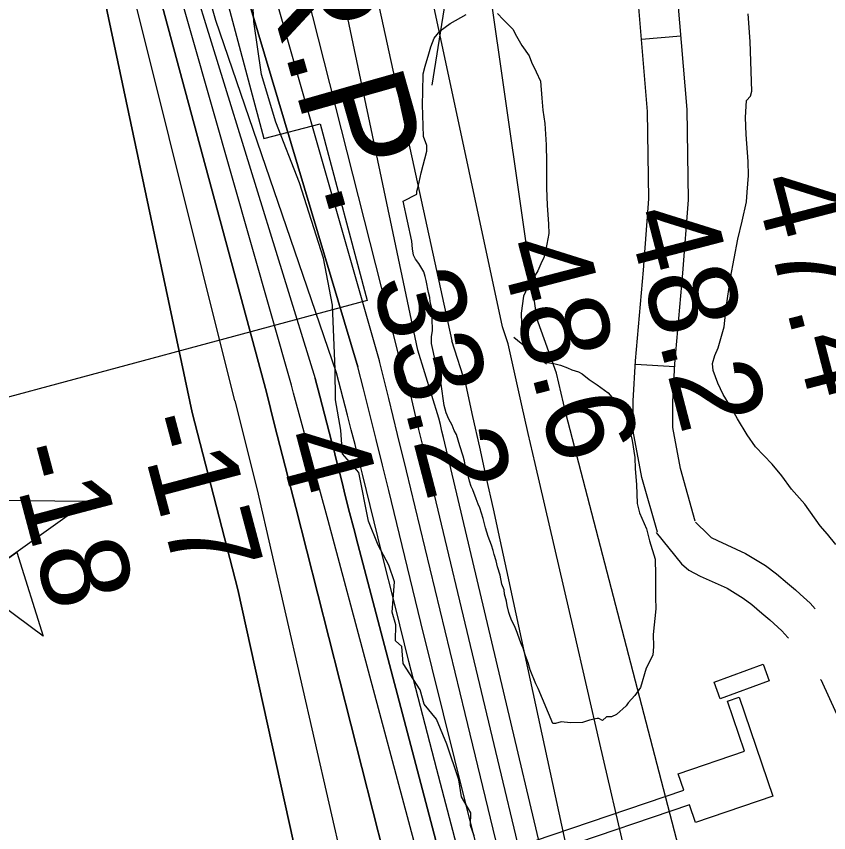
# Model space of a CAD drawing. Extents: x 3250478 to 3288318, y 788638 to 816472.
# Drawn here: x 3277784 to 3278402, y 798188 to 798809 of the extents above; entities that cross this region are included whole.
import ezdxf

# ---------------------------------------------------------------- set-up
doc = ezdxf.new("R2010")
doc.units = 0
for name, color, linetype in [('V-BLDG-OTLN', 7, 'Continuous'), ('V-CHAN-DOCK', 7, 'Continuous'), ('V-CHAN-NAID', 7, 'Continuous'), ('V-RIVR-EDGE', 7, 'Continuous'), ('V-RIVR-RANG', 7, 'Continuous'), ('V-ROAD-CNTR', 7, 'Continuous'), ('V-RRAP-RVMT', 7, 'Continuous'), ('V-SITE-VEGE', 7, 'Continuous'), ('V-TOPO-DPTH', 7, 'Continuous'), ('V-TOPO-MAJR', 7, 'Continuous'), ('V-TOPO-MINR', 7, 'Continuous'), ('V-TOPO-WATR', 7, 'Continuous'), ('V-TOPO-WATR-IDEN', 7, 'Continuous')]:
    doc.layers.add(name, color=color, linetype=linetype)

msp = doc.modelspace()

# ---------------------------------------------------------------- linework, layer by layer
at = {"layer": 'V-BLDG-OTLN'}
msp.add_lwpolyline([(3278318.98, 798290.26), (3278314.39, 798302.89), (3278351.67, 798316.44), (3278356.26, 798303.81)], close=True, dxfattribs=at)
at = {"layer": 'V-CHAN-DOCK'}
msp.add_lwpolyline([(3278359.16, 798216.11), (3278300.34, 798196.17), (3278295.83, 798209.48), (3277901.26, 798075.67), (3277906.51, 798060.19), (3277870.83, 798048.09), (3277852.1, 798103.35), (3277868.15, 798108.8), (3277871.44, 798099.11), (3277888.33, 798104.84), (3277894.68, 798086.09), (3278291.34, 798220.6), (3278287.06, 798233.21), (3278337.49, 798250.31), (3278324.55, 798288.48), (3278333.58, 798291.54), (3278359.16, 798216.11)], dxfattribs=at)
at = {"layer": 'V-CHAN-NAID'}
msp.add_lwpolyline([(3277762.03, 798441.14), (3277838.52, 798440.6), (3277776.32, 798396.07)], dxfattribs=at)
msp.add_lwpolyline([(3277776.32, 798396.07), (3277784.11, 798401.65), (3277804.34, 798337.88), (3277750.49, 798377.59), (3277758.29, 798383.17), (3277759.95, 798383.64), (3277761.56, 798384.2), (3277763.72, 798385.12), (3277765.46, 798386), (3277767.32, 798387.12), (3277769.06, 798388.33), (3277770.61, 798389.57), (3277771.9, 798390.74), (3277773.28, 798392.16), (3277774.49, 798393.56), (3277775.61, 798395.03)], close=True, dxfattribs=at)
at = {"layer": 'V-RIVR-EDGE'}
msp.add_lwpolyline([(3278131.91, 798185.99), (3278129.32, 798193.82), (3278129.35, 798203.39), (3278122.42, 798215.57), (3278120.28, 798228.62), (3278111.22, 798255.59), (3278103.44, 798274.74), (3278093.91, 798286.06), (3278090.89, 798296.94), (3278077.9, 798316.96), (3278077.07, 798330.01), (3278072.29, 798334.36), (3278072.32, 798346.54), (3278069.74, 798356.1), (3278071.54, 798379.14), (3278067.22, 798391.75), (3278059, 798406.99), (3278051.65, 798425.26), (3278044.36, 798462.23), (3278031.79, 798476.6), (3278030.53, 798494.43), (3278026.67, 798517.48), (3278026.29, 798540.52), (3278024.24, 798589.64), (3278017.37, 798625.3), (3277999.26, 798682.72), (3277981.12, 798728.84), (3277970.34, 798764.95), (3277964.35, 798805.39), (3277963.11, 798829.73)], dxfattribs=at)
at = {"layer": 'V-ROAD-CNTR'}
for p, q in [((3278259.25, 798791.96), (3278289.14, 798794.49)), ((3278254.61, 798544.73), (3278284.56, 798543))]:
    msp.add_line(p, q, dxfattribs=at)
for points in [[(3278271.3, 798417), (3278259.57, 798458.37), (3278252.99, 798493.67), (3278253, 798516.91), (3278254.75, 798547.16), (3278260.81, 798616.3), (3278264.94, 798670.53), (3278263.91, 798736.82), (3278256.96, 798818.94), (3278247.61, 798875.7), (3278237, 798921.3), (3278226.4, 798958.58), (3278158.86, 799136.48), (3278153.46, 799159.23), (3278147.72, 799187.2), (3278128.86, 799279.34), (3277937.01, 799571.29), (3277875.55, 799664.61)], [(3278100, 798756.96), (3278121.4, 798890.73), (3278150.57, 799100.81), (3278144.75, 799166.7), (3278150.01, 799196.52), (3278153.9, 799241), (3278137.82, 799284.25), (3278122.4, 799317.69), (3278107.51, 799345.09), (3278073.69, 799394.67), (3278022.8, 799443.77), (3277977.06, 799519.33), (3277946, 799580.03)], [(3278300.17, 798425.19), (3278288.81, 798465.23), (3278283, 798496.43), (3278283, 798516.04), (3278284.67, 798544.99), (3278290.71, 798613.86), (3278294.96, 798669.62), (3278293.89, 798738.32), (3278286.76, 798822.65)], [(3278162.16, 798565.31), (3278187.09, 798544.94)], [(3278300.21, 798424.64), (3278309.85, 798415.18), (3278312.34, 798412.93), (3278316.97, 798410.6), (3278338.43, 798400.79), (3278353.57, 798391.54), (3278361.8, 798385.3), (3278370.3, 798378.12), (3278376.28, 798373.03), (3278379.95, 798369.86), (3278387.42, 798362.83), (3278391.2, 798358.63)], [(3278270.51, 798416.58), (3278289.73, 798392.93), (3278295.23, 798387.96), (3278303.99, 798383.55), (3278324.33, 798374.26), (3278336.64, 798366.74), (3278343.04, 798361.87), (3278350.89, 798355.24), (3278356.76, 798350.25), (3278359.86, 798347.57), (3278365.97, 798341.82), (3278370.55, 798336.75), (3278370.96, 798336.32)], [(3278395.48, 798304.85), (3278395.51, 798304.81), (3278407.54, 798278.82), (3278411.31, 798272.87), (3278419.92, 798235.45), (3278420.5, 798223.38), (3278419.6, 798217.01), (3278418.35, 798209.77)]]:
    msp.add_lwpolyline(points, dxfattribs=at)
at = {"layer": 'V-RRAP-RVMT'}
msp.add_lwpolyline([(3277874.74, 799246.05), (3277915.67, 799118.72), (3277950.45, 799130.36), (3277993.68, 798997.22), (3277991.73, 798996.4), (3278027.13, 798863.28), (3277939.42, 798839.13), (3277972.12, 798716.3), (3278014.9, 798727.39), (3278050.53, 798593), (3277745.51, 798511.04)], dxfattribs=at)
at = {"layer": 'V-SITE-VEGE'}
for p, q in [((3278342.01, 798790.21), (3278340.3, 798811.23)), ((3278343.14, 798752.43), (3278342.01, 798790.21)), ((3278342.17, 798748.62), (3278343.14, 798752.43)), ((3278338.34, 798732.3), (3278339.03, 798745.28)), ((3278339.03, 798745.28), (3278342.17, 798748.62)), ((3278338.73, 798719.34), (3278338.34, 798732.3)), ((3278340.42, 798698.87), (3278338.73, 798719.34)), ((3278340.74, 798688.07), (3278340.42, 798698.87)), ((3278339.5, 798675.61), (3278340.74, 798688.07)), ((3278339.18, 798668.04), (3278339.5, 798675.61)), ((3278335.84, 798653.35), (3278339.18, 798668.04)), ((3278332.47, 798639.74), (3278335.84, 798653.35)), ((3278326.86, 798610.4), (3278332.47, 798639.74)), ((3278323.76, 798587.62), (3278326.86, 798610.4)), ((3278322.04, 798572.98), (3278323.76, 798587.62)), ((3278317.65, 798557.19), (3278322.04, 798572.98)), ((3278315.13, 798551.17), (3278317.65, 798557.19)), ((3278313.15, 798545.17), (3278315.13, 798551.17)), ((3278313.85, 798539.78), (3278313.15, 798545.17)), ((3278317.38, 798530.17), (3278313.85, 798539.78)), ((3278321.42, 798521.64), (3278317.38, 798530.17)), ((3278328.23, 798510.5), (3278321.42, 798521.64)), ((3278332.24, 798503.06), (3278328.23, 798510.5)), ((3278339.63, 798490.85), (3278332.24, 798503.06)), ((3278345.84, 798481.86), (3278339.63, 798490.85)), ((3278358.66, 798468.73), (3278345.84, 798481.86)), ((3278365.95, 798459.77), (3278358.66, 798468.73)), ((3278373.27, 798449.72), (3278365.95, 798459.77)), ((3278383.34, 798438.14), (3278373.27, 798449.72)), ((3278395.18, 798421.75), (3278383.34, 798438.14)), ((3278400.77, 798415.43), (3278395.18, 798421.75)), ((3278406.95, 798407.51), (3278400.77, 798415.43))]:
    msp.add_line(p, q, dxfattribs=at)
for points in [[(3278191.73, 798271.39), (3278180.6, 798298.13), (3278178.97, 798301.44), (3278174.66, 798312.33), (3278172.98, 798317.48), (3278170.98, 798322.93), (3278169.27, 798328.69), (3278167.97, 798331.41), (3278166.65, 798334.73), (3278164.64, 798340.49), (3278162.65, 798345.63), (3278160.69, 798349.55), (3278159.37, 798352.87), (3278158.36, 798355.9), (3278156.98, 798361.06), (3278156.58, 798364.42), (3278155.19, 798369.88), (3278154.79, 798372.93), (3278153.13, 798377.47), (3278151.7, 798384.16), (3278149.67, 798390.53), (3278148.62, 798395.08), (3278147.25, 798399.94), (3278146.55, 798402.97), (3278145.21, 798406.91), (3278142.56, 798413.56), (3278140.52, 798420.23), (3278138.78, 798427.22), (3278136.4, 798435.41), (3278135.09, 798438.12), (3278133.43, 798442.36), (3278131.09, 798449.02), (3278129.79, 798451.73), (3278128.44, 798455.67), (3278127.06, 798461.14), (3278125.36, 798466.59), (3278124.62, 798470.86), (3278123.59, 798474.8), (3278121.21, 798482.69), (3278118.51, 798491.17), (3278116.89, 798494.19), (3278115.23, 798498.42), (3278112.65, 798502.93), (3278110.67, 798507.77), (3278109.28, 798513.23), (3278106.96, 798529.38), (3278105.22, 798536.36), (3278104.5, 798539.71), (3278103.16, 798543.65), (3278101.75, 798550.03), (3278100.66, 798555.81), (3278099.6, 798560.37), (3278099.45, 798565.57), (3278100.23, 798570.18), (3278099.95, 798579.35), (3278100.16, 798582.42), (3278100.05, 798586.08), (3278098.64, 798592.47), (3278098.24, 798595.52), (3278097.21, 798599.16), (3278095.41, 798608.28), (3278094.71, 798611.32), (3278093.68, 798614.96), (3278089.82, 798621.27), (3278087.27, 798624.56), (3278085.96, 798627.58), (3278085.2, 798632.45), (3278084.72, 798638.25), (3278077.96, 798668.73), (3278088.37, 798674.01), (3278088.31, 798676.17), (3278089.29, 798679.44), (3278091.67, 798690.31), (3278096.04, 798706.65), (3278095.91, 798710.97), (3278093.54, 798717.92), (3278093.3, 798726.01), (3278092.81, 798742.21), (3278093.06, 798751.94), (3278093.2, 798765.45), (3278094.64, 798771.44), (3278097.6, 798780.71), (3278099.06, 798786.15), (3278101.57, 798792.71), (3278106.26, 798798.25), (3278113.66, 798803.88), (3278125.88, 798810.72)], [(3278149.63, 798811.44), (3278154.09, 798806.71), (3278161.33, 798799.36), (3278164.19, 798794.05), (3278168.18, 798787.14), (3278173.82, 798779.21), (3278175.58, 798774.4), (3278179.05, 798766.94), (3278182.5, 798760.02), (3278183.43, 798747.08), (3278184.24, 798737.92)], [(3278184.24, 798737.92), (3278185.63, 798727.7), (3278186.65, 798711.52), (3278187.04, 798698.57), (3278187.1, 798678.58), (3278187.49, 798665.63), (3278188.46, 798651.07), (3278188.67, 798644.06), (3278187.3, 798635.91), (3278186.36, 798631.02), (3278184.9, 798625.57), (3278183.37, 798622.83), (3278180.34, 798615.71), (3278172.61, 798603.06), (3278169.57, 798596.48), (3278167.8, 798583.46), (3278168.27, 798567.81), (3278171.14, 798561.96), (3278174.61, 798554.5), (3278178.5, 798550.83), (3278182.37, 798547.71), (3278185.66, 798546.18), (3278192.71, 798545.32), (3278197.62, 798543.84), (3278203.08, 798541.84), (3278206.37, 798540.32), (3278211.27, 798538.85), (3278214.02, 798537.31), (3278219.55, 798533.15), (3278225.61, 798529.01), (3278233.9, 798522.78), (3278244.55, 798510.13), (3278247.41, 798504.82), (3278250.43, 798494.1), (3278252.27, 798486.59), (3278254.28, 798473.69), (3278254.54, 798465.05), (3278255.44, 798453.19), (3278255.87, 798438.62), (3278257.7, 798431.65), (3278262.93, 798419.38), (3278265.36, 798410.27), (3278269.56, 798396.35), (3278269.92, 798384.48), (3278269.89, 798367.19), (3278270.15, 798358.55), (3278268.04, 798339.04), (3278268.31, 798329.87), (3278267.96, 798323.37), (3278262.86, 798313.5), (3278258.44, 798298.78), (3278254.3, 798292.71), (3278249.06, 798287.15), (3278247.51, 798284.95), (3278240.14, 798278.24), (3278236.42, 798276.51), (3278232.64, 798276.4), (3278229.48, 798273.6), (3278226.73, 798275.14), (3278225.65, 798275.11), (3278219.75, 798273.85), (3278214.4, 798272.07), (3278205.22, 798271.79), (3278198.18, 798272.66), (3278193.89, 798271.45), (3278191.73, 798271.39)]]:
    msp.add_lwpolyline(points, dxfattribs=at)
at = {"layer": 'V-TOPO-DPTH'}
for points in [[(3278043.49, 798542.65), (3277830.49, 799256.42), (3277566.87, 799908.53), (3277517.59, 800082.27), (3277468.3, 800241), (3277429.79, 800571.32), (3277421.23, 800642.1), (3277410.61, 800987.42), (3277399.95, 801210.49), (3277393.53, 801266.25), (3277350.72, 801538.66), (3277329.31, 801695.24), (3277325.06, 801815.35), (3277325.09, 801924.73), (3277278.09, 802561.76), (3277267.39, 802638.98), (3277188.19, 803185.93), (3277171.09, 803391.84), (3277162.57, 803604.18), (3277160.51, 803885.15), (3277160.55, 804026.71), (3277151.98, 804061.03), (3277098.41, 804232.63), (3276937.71, 804777.47)], [(3276847.78, 804709.98), (3276986.87, 804194.06), (3277031.86, 804016.03), (3277102.47, 803454.06), (3277138.86, 803192.38), (3277158.11, 803005.78), (3277207.29, 802486.71), (3277260.73, 801884), (3277305.66, 801504.35), (3277359.2, 801223.37), (3277382.64, 800685.01), (3277391.17, 800526.29), (3277412.53, 800204.56), (3277453.21, 799970.76), (3277491.77, 799816.32), (3277536.77, 799668.32), (3277575.35, 799580.37), (3277620.37, 799498.85), (3277676.11, 799421.62), (3277755.44, 799312.21), (3277770.45, 799280.03), (3277813.29, 799119.16), (3277973.95, 798523.47)], [(3277973.95, 798523.47), (3277813.29, 799119.16), (3277770.45, 799280.03), (3277755.44, 799312.21), (3277676.11, 799421.62), (3277620.37, 799498.85), (3277575.35, 799580.37), (3277536.77, 799668.32), (3277491.77, 799816.32), (3277453.21, 799970.76), (3277412.53, 800204.56), (3277391.17, 800526.29), (3277382.64, 800685.01), (3277359.2, 801223.37), (3277305.66, 801504.35), (3277260.73, 801884), (3277207.29, 802486.71), (3277158.11, 803005.78), (3277138.86, 803192.38), (3277102.47, 803454.06), (3277031.86, 804016.03), (3276986.87, 804194.06), (3276847.78, 804709.98)], [(3277839.02, 799091.27), (3278010.97, 798533.68)], [(3277839.02, 799091.27), (3278010.97, 798533.68)], [(3277917.55, 798507.92), (3277847.53, 798838.18)], [(3277847.53, 798838.18), (3277917.55, 798507.92)], [(3278395.95, 797182.54), (3278341.95, 797378.77), (3278325.19, 797440.42), (3278308.7, 797502.13), (3278292.59, 797563.94), (3278276.75, 797625.83), (3278255.73, 797708.99), (3278250.57, 797729.34), (3278245.37, 797749.67), (3278240.12, 797770), (3278234.84, 797790.31), (3278161.65, 798070.57), (3278143.73, 798139.87), (3278126.04, 798209.24), (3278108.69, 798278.69), (3278091.56, 798348.2), (3278067.1, 798448.55), (3278062.34, 798467.92), (3278057.54, 798487.27), (3278052.68, 798506.61), (3278047.77, 798525.94), (3278043.49, 798542.65)], [(3278010.97, 798533.68), (3278014.66, 798520.24), (3278018.25, 798506.74), (3278023.62, 798486.13), (3278024.45, 798482.91), (3278025.27, 798479.7), (3278026.09, 798476.47), (3278026.9, 798473.25), (3278031.26, 798455.71), (3278034.27, 798443.73), (3278037.31, 798431.75), (3278040.4, 798419.78), (3278043.52, 798407.83), (3278215.11, 797755.79)], [(3278010.97, 798533.68), (3278014.66, 798520.24), (3278018.25, 798506.74), (3278023.62, 798486.13), (3278024.45, 798482.91), (3278025.27, 798479.7), (3278026.09, 798476.47), (3278026.9, 798473.25), (3278031.26, 798455.71), (3278034.27, 798443.73), (3278037.31, 798431.75), (3278040.4, 798419.78), (3278043.52, 798407.83), (3278215.11, 797755.79)], [(3277973.95, 798523.47), (3277980.26, 798498.64), (3277984.25, 798482.89), (3277988.26, 798467.14), (3277992.26, 798451.4), (3277996.26, 798435.65), (3278088.39, 798073.2), (3278102.89, 798015.55), (3278117.2, 797957.86), (3278131.22, 797900.09), (3278145.05, 797842.28), (3278157.33, 797790.39), (3278164.74, 797758.46), (3278171.96, 797726.49), (3278178.9, 797694.45), (3278185.65, 797662.37), (3278204.17, 797572.41), (3278220.62, 797495.46), (3278237.84, 797418.68), (3278256.21, 797342.18), (3278275.35, 797265.85)], [(3278275.35, 797265.85), (3278256.21, 797342.18), (3278237.84, 797418.68), (3278220.62, 797495.46), (3278204.17, 797572.41), (3278185.65, 797662.37), (3278178.9, 797694.45), (3278171.96, 797726.49), (3278164.74, 797758.46), (3278157.33, 797790.39), (3278145.05, 797842.28), (3278131.22, 797900.09), (3278117.2, 797957.86), (3278102.89, 798015.55), (3278088.39, 798073.2), (3277996.26, 798435.65), (3277992.26, 798451.4), (3277988.26, 798467.14), (3277984.25, 798482.89), (3277980.26, 798498.64), (3277973.95, 798523.47)], [(3278201.36, 796943.33), (3278217.06, 796969.87), (3278226.1, 797086.51), (3278188.71, 797299.51), (3277952.21, 798373.38), (3277917.55, 798507.92)], [(3277917.55, 798507.92), (3277952.21, 798373.38), (3278188.71, 797299.51), (3278226.1, 797086.51), (3278217.06, 796969.87), (3278201.36, 796943.33)]]:
    msp.add_lwpolyline(points, dxfattribs=at)
at = {"layer": 'V-TOPO-MAJR'}
for points in [[(3278089.17, 798555.25), (3277935.6, 799284.28), (3277764.12, 799668.25), (3277635.52, 799955.69), (3277543.37, 800238.84), (3277487.68, 800500.52), (3277466.32, 800777.21), (3277455.67, 801043.17), (3277457.88, 801261.94), (3277460.9, 801413.77)], [(3278424.41, 797248.19), (3278288.73, 797743.37), (3278286.38, 797752.04), (3278284.05, 797760.7), (3278281.75, 797769.38), (3278279.48, 797778.06), (3278265.83, 797830.73), (3278256.87, 797865.78), (3278248.05, 797900.87), (3278239.46, 797936.02), (3278231.03, 797971.2), (3278108.64, 798488.83), (3278107.48, 798493.78), (3278106.32, 798498.73), (3278105.18, 798503.68), (3278089.17, 798555.25)]]:
    msp.add_lwpolyline(points, dxfattribs=at)
at = {"layer": 'V-TOPO-MINR'}
for points in [[(3277012.07, 804812.64), (3277098.48, 804462.13), (3277184.15, 804046.01), (3277201.25, 803831.52), (3277207.52, 803284.59), (3277220.36, 803181.63), (3277250.34, 803016.47), (3277308.13, 802593.92), (3277380.82, 801791.74), (3277395.74, 801493.6), (3277434.27, 801227.63), (3277440.64, 800976.69), (3277457.7, 800663.54), (3277476.95, 800455.48), (3277521.93, 800249.57), (3277620.5, 799940.68), (3277903.42, 799275.71), (3277929.13, 799177.04), (3277978.39, 798930.37), (3278074.36, 798551.17)], [(3278059.89, 798547.18), (3277851.95, 799275.72), (3277581.89, 799929.97), (3277496.19, 800262.44), (3277461.93, 800457.63), (3277447.45, 800598.15), (3277408.54, 801244.8), (3277389.28, 801375.64), (3277350.76, 801675.93), (3277342.23, 801868.96), (3277290.96, 802566.05), (3277250.3, 802883.49), (3277196.78, 803218.1), (3277181.83, 803456.18), (3277177.66, 803857.27), (3277173.42, 804028.85), (3277149.85, 804118.94), (3276984.34, 804796.07)], [(3278027.25, 798538.17), (3277935.46, 798805.98), (3277806.9, 799254.29), (3277796.19, 799290.75), (3277609.72, 799736.93), (3277513.28, 800009.35), (3277446.85, 800219.56), (3277436.18, 800393.3), (3277416.94, 800624.94), (3277391.38, 801225.5), (3277350.69, 801463.59), (3277288.62, 801905.44), (3277256.59, 802379.46), (3277241.64, 802615.39), (3277166.75, 803211.68), (3277145.38, 803477.64), (3277126.17, 803812.24), (3277113.37, 804043.88), (3277098.38, 804116.81), (3277001.96, 804462.16), (3276914.11, 804773.18)], [(3276937.71, 804777.47), (3277098.41, 804232.63), (3277151.98, 804061.03), (3277160.55, 804026.71), (3277160.51, 803885.15), (3277162.57, 803604.18), (3277171.09, 803391.84), (3277188.19, 803185.93), (3277267.39, 802638.98), (3277278.09, 802561.76), (3277325.09, 801924.73), (3277325.06, 801815.35), (3277329.31, 801695.24), (3277350.72, 801538.66), (3277393.53, 801266.25), (3277399.95, 801210.49), (3277410.61, 800987.42), (3277421.23, 800642.1), (3277429.79, 800571.32), (3277468.3, 800241), (3277517.59, 800082.27), (3277566.87, 799908.53), (3277830.49, 799256.42), (3278043.49, 798542.65)], [(3276847.78, 804709.98), (3276986.87, 804194.06), (3277031.86, 804016.03), (3277102.47, 803454.06), (3277138.86, 803192.38), (3277158.11, 803005.78), (3277207.29, 802486.71), (3277260.73, 801884), (3277305.66, 801504.35), (3277359.2, 801223.37), (3277382.64, 800685.01), (3277391.17, 800526.29), (3277412.53, 800204.56), (3277453.21, 799970.76), (3277491.77, 799816.32), (3277536.77, 799668.32), (3277575.35, 799580.37), (3277620.37, 799498.85), (3277676.11, 799421.62), (3277755.44, 799312.21), (3277770.45, 799280.03), (3277813.29, 799119.16), (3277973.95, 798523.47)], [(3277523.26, 801428.23), (3277537.24, 801268.36), (3277556.44, 800938.05), (3277584.25, 800657.07), (3277618.48, 800369.65), (3277717.03, 800000.71), (3277736.32, 799944.94), (3277873.52, 799696.1), (3278023.57, 799400.07), (3278072.88, 799329.28), (3278109.31, 799217.74), (3278130.72, 799071.88), (3278143.51, 798831.66), (3278179.45, 798580.15)], [(3278153.5, 798572.99), (3277999.94, 799290.69), (3277939.93, 799415.11), (3277701.99, 799887.04), (3277671.98, 799966.41), (3277605.56, 800208.79), (3277534.9, 800607.75), (3277519.95, 800809.37), (3277511.45, 801096.78), (3277509.36, 801300.54), (3277502.47, 801423.41)], [(3277481.68, 801418.59), (3277481.5, 801379.9), (3277477.17, 801223.33), (3277477.07, 800884.45), (3277500.57, 800567.01), (3277543.4, 800350.37), (3277588.39, 800172.33), (3277667.68, 799929.95), (3277954.9, 799294.99), (3277965.62, 799262.82), (3278010.6, 799041.89), (3278114.98, 798562.37)], [(3277993, 798528.73), (3277796.17, 799219.97)], [(3277950.1, 798516.9), (3277800.43, 799117.02)], [(3277847.53, 798838.18), (3277917.55, 798507.92)], [(3278559.9, 797172.34), (3278391.28, 797782.11), (3278390.1, 797786.37), (3278388.93, 797790.62), (3278387.77, 797794.88), (3278386.61, 797799.14), (3278378.69, 797828.27), (3278373.61, 797847.11), (3278368.56, 797865.96), (3278363.58, 797884.82), (3278358.65, 797903.7), (3278201.79, 798507.46), (3278199.88, 798515), (3278198.04, 798522.56), (3278196.31, 798530.14), (3278194.64, 798537.73), (3278179.45, 798580.15)], [(3278522.01, 797191.95), (3278450.33, 797398.39), (3278429.46, 797460.67), (3278409.49, 797523.24), (3278390.89, 797586.22), (3278373.19, 797649.48), (3278354.85, 797717.92), (3278347.15, 797747.21), (3278339.65, 797776.55), (3278332.45, 797805.96), (3278325.45, 797835.42), (3278287.69, 797997.86), (3278267.67, 798083.98), (3278247.67, 798170.1), (3278227.68, 798256.22), (3278207.69, 798342.34), (3278178.29, 798469.08), (3278173.07, 798491.85), (3278167.92, 798514.64), (3278162.89, 798537.45), (3278157.94, 798560.28), (3278153.5, 798572.99)], [(3278202.67, 798175.33), (3278162.02, 798364.18), (3278156.93, 798387.66), (3278151.81, 798411.13), (3278146.63, 798434.59), (3278141.42, 798458.03), (3278136.2, 798481.48), (3278131.01, 798504.94), (3278125.88, 798528.41), (3278114.98, 798562.37)], [(3278386.08, 797273.3), (3278366.63, 797343.29), (3278347.46, 797413.37), (3278328.72, 797483.56), (3278310.27, 797553.82), (3278272.46, 797699.63), (3278265.49, 797726.53), (3278258.5, 797753.42), (3278251.51, 797780.31), (3278244.51, 797807.2), (3278212.98, 797928.32), (3278190.44, 798015.83), (3278168.22, 798103.42), (3278146.47, 798191.13), (3278125.04, 798278.91), (3278087.09, 798436.17), (3278080.44, 798463.63), (3278073.76, 798491.08), (3278067.03, 798518.52), (3278060.27, 798545.96), (3278059.89, 798547.18)], [(3278401.57, 797272.48), (3278388.96, 797317.48), (3278376.61, 797362.55), (3278364.45, 797407.68), (3278279.37, 797727.06), (3278275.38, 797742.08), (3278271.41, 797757.1), (3278267.47, 797772.13), (3278263.55, 797787.16), (3278239.75, 797878.81), (3278224.12, 797939.72), (3278208.73, 798000.69), (3278193.7, 798061.75), (3278178.91, 798122.86), (3278096.26, 798468.73), (3278093.14, 798481.82), (3278090.02, 798494.9), (3278086.92, 798507.99), (3278083.81, 798521.08), (3278074.36, 798551.17)], [(3278395.95, 797182.54), (3278341.95, 797378.77), (3278325.19, 797440.42), (3278308.7, 797502.13), (3278292.59, 797563.94), (3278276.75, 797625.83), (3278255.73, 797708.99), (3278250.57, 797729.34), (3278245.37, 797749.67), (3278240.12, 797770), (3278234.84, 797790.31), (3278161.65, 798070.57), (3278143.73, 798139.87), (3278126.04, 798209.24), (3278108.69, 798278.69), (3278091.56, 798348.2), (3278067.1, 798448.55), (3278062.34, 798467.92), (3278057.54, 798487.27), (3278052.68, 798506.61), (3278047.77, 798525.94), (3278043.49, 798542.65)], [(3278367.78, 797116.74), (3278288.44, 797503.93), (3278279.89, 797544.45), (3278271.02, 797584.89), (3278261.67, 797625.23), (3278252, 797665.49), (3278238.92, 797718.55), (3278235.52, 797732.22), (3278232.08, 797745.88), (3278228.58, 797759.53), (3278225.04, 797773.17), (3278103.66, 798236.29), (3278092.98, 798277.41), (3278082.42, 798318.56), (3278072.05, 798359.76), (3278061.79, 798400.99), (3278047.04, 798460.91), (3278044.23, 798472.2), (3278041.4, 798483.48), (3278038.52, 798494.75), (3278035.61, 798506.02), (3278027.25, 798538.17)], [(3278284.09, 797312.6), (3278273.34, 797364.66), (3278263.32, 797416.88), (3278205.08, 797738.18), (3278020.94, 798425.71), (3278014.42, 798449.98), (3278007.87, 798474.23), (3278001.28, 798498.48), (3277994.66, 798522.72), (3277993, 798528.73)], [(3278275.35, 797265.85), (3278256.21, 797342.18), (3278237.84, 797418.68), (3278220.62, 797495.46), (3278204.17, 797572.41), (3278185.65, 797662.37), (3278178.9, 797694.45), (3278171.96, 797726.49), (3278164.74, 797758.46), (3278157.33, 797790.39), (3278145.05, 797842.28), (3278131.22, 797900.09), (3278117.2, 797957.86), (3278102.89, 798015.55), (3278088.39, 798073.2), (3277996.26, 798435.65), (3277992.26, 798451.4), (3277988.26, 798467.14), (3277984.25, 798482.89), (3277980.26, 798498.64), (3277973.95, 798523.47)], [(3277950.1, 798516.9), (3277966.98, 798449.17), (3278163.18, 797591.22), (3278255.41, 797144.76), (3278287.11, 796781.7)], [(3278201.36, 796943.33), (3278217.06, 796969.87), (3278226.1, 797086.51), (3278188.71, 797299.51), (3277952.21, 798373.38), (3277917.55, 798507.92)]]:
    msp.add_lwpolyline(points, dxfattribs=at)
at = {"layer": 'V-TOPO-WATR'}
for points in [[(3277839.02, 799091.27), (3278010.97, 798533.68)], [(3278215.11, 797755.79), (3278043.52, 798407.83), (3278040.4, 798419.78), (3278037.31, 798431.75), (3278034.27, 798443.73), (3278031.26, 798455.71), (3278026.9, 798473.25), (3278026.09, 798476.47), (3278025.27, 798479.7), (3278024.45, 798482.91), (3278023.62, 798486.13), (3278018.25, 798506.74), (3278014.66, 798520.24), (3278010.97, 798533.68)]]:
    msp.add_lwpolyline(points, dxfattribs=at)

# ---------------------------------------------------------------- texts
at = {"layer": 'V-RIVR-RANG'}
for s, rotation, p in [('47.4', 284.58833, (3278344.03, 798683.75)), ('48.2', 284.58833, (3278247.31, 798658.33)), ('48.6', 284.58833, (3278150.13, 798634.69)), ('33.2', 284.58833, (3278053.89, 798607.48)), ('-17', 284.86947, (3277874.42, 798501.78)), ('4', 284.86947, (3277981.29, 798488.95)), ('-18', 284.86947, (3277776.96, 798479.15))]:
    msp.add_text(s, height=67, rotation=rotation, dxfattribs=at).set_placement(p)
at = {"layer": 'V-TOPO-WATR-IDEN'}
msp.add_text('L.W.R.P.', height=83, rotation=285.84367, dxfattribs=at).set_placement((3277903.09, 799080.05))

doc.saveas('drawing.dxf')
